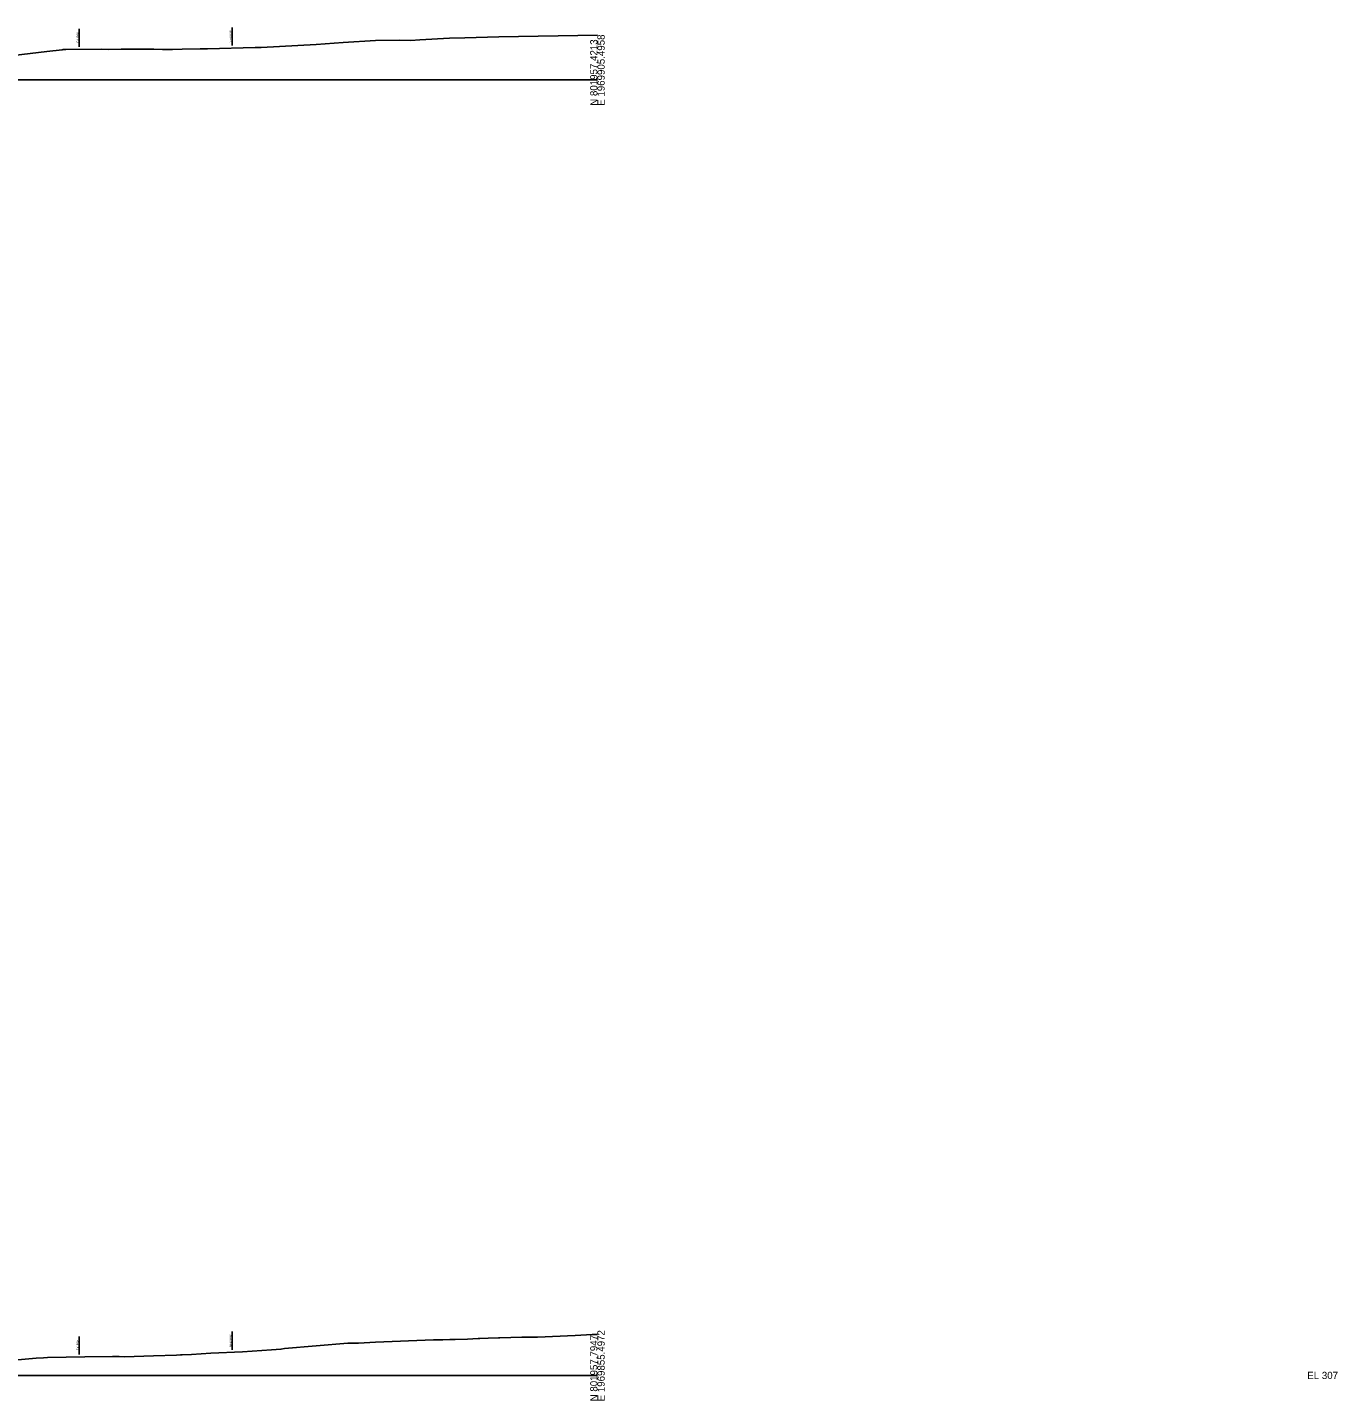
# Model space of a CAD drawing. Extents: x -4026 to 9638, y -10 to 19609.
# Drawn here: x 5480 to 5986, y 16490 to 17020 of the extents above; entities that cross this region are included whole.
import ezdxf

# ---------------------------------------------------------------- set-up
doc = ezdxf.new("R2010")
doc.units = 0
for name, color, linetype in [('RD_GPK_XS_Cell', 7, 'Continuous'), ('RD_XS_ExGround', 7, 'Continuous'), ('RD_XS_ExRW', 7, 'Continuous'), ('RD_XS_NewRW', 7, 'Continuous')]:
    doc.layers.add(name, color=color, linetype=linetype)

msp = doc.modelspace()

# ---------------------------------------------------------------- linework, layer by layer
at = {"layer": 'RD_GPK_XS_Cell'}
for p, q in [((5350, 17000), (5700, 17000)), ((5350, 16500), (5700, 16500))]:
    msp.add_line(p, q, dxfattribs=at)
at = {"layer": 'RD_XS_ExGround'}
for points in [[(5474.6, 17009.33), (5487.42, 17010.95), (5493.44, 17011.64), (5493.77, 17011.68), (5494.76, 17011.69), (5508.76, 17011.79), (5511.22, 17011.74), (5516.16, 17011.81), (5525.06, 17011.81), (5528.79, 17011.8), (5532.17, 17011.76), (5535.98, 17011.69), (5539.72, 17011.83), (5546.63, 17011.95), (5549.5, 17011.95), (5567.85, 17012.45), (5569.29, 17012.5), (5570.25, 17012.51), (5591.43, 17013.68), (5601.88, 17014.46), (5614.36, 17015.16), (5623.63, 17015.25), (5627.92, 17015.22), (5631.41, 17015.43), (5642.87, 17016.13), (5648.85, 17016.24), (5661.94, 17016.61), (5700, 17017.23)], [(5460.43, 16504.59), (5483.3, 16506.69), (5486.21, 16506.82), (5487.78, 16506.88), (5502.17, 16507.12), (5512.79, 16507.31), (5515.43, 16507.26), (5517.46, 16507.22), (5528.61, 16507.54), (5537.47, 16507.84), (5539.06, 16507.9), (5539.68, 16507.93), (5543.35, 16508.12), (5550.8, 16508.56), (5562.97, 16509.05), (5574.21, 16509.87), (5577.8, 16510.07), (5579.27, 16510.36), (5603.66, 16512.42), (5607.79, 16512.44), (5614.3, 16512.88), (5636.67, 16513.79), (5638.72, 16513.76), (5640.32, 16513.77), (5642.99, 16513.82), (5645.09, 16513.81), (5649.87, 16514.03), (5653.96, 16514.19), (5654.65, 16514.22), (5657.83, 16514.34), (5661.78, 16514.53), (5662.36, 16514.57), (5670.88, 16514.75), (5676.88, 16514.8), (5691.41, 16515.46), (5697.94, 16515.74), (5700, 16515.83)]]:
    msp.add_lwpolyline(points, dxfattribs=at)
at = {"layer": 'RD_XS_ExRW'}
for p, q in [((5500, 17012.73), (5500, 17019.73)), ((5500, 16508.08), (5500, 16515.08))]:
    msp.add_line(p, q, dxfattribs=at)
at = {"layer": 'RD_XS_NewRW'}
for p, q in [((5559, 17013.21), (5559, 17020.21)), ((5559, 16509.89), (5559, 16516.89))]:
    msp.add_line(p, q, dxfattribs=at)

# ---------------------------------------------------------------- texts
at = {"layer": 'RD_GPK_XS_Cell'}
for s, p in [('N 801957.4213', (5700, 16990)), ('E 1969905.4958', (5702.8, 16990)), ('E 1969855.4972', (5702.8, 16490)), ('N 801957.7947', (5700, 16490))]:
    msp.add_text(s, height=2.8, rotation=90, dxfattribs=at).set_placement(p)
msp.add_text('EL 307', height=2.8, dxfattribs=at).set_placement((5974, 16498.6))
at = {"layer": 'RD_XS_ExRW'}
for p in [(5499.75, 17014.41), (5499.75, 16509.76)]:
    msp.add_text('EX. R/W ', height=0.75, rotation=90, dxfattribs=at).set_placement(p)
at = {"layer": 'RD_XS_NewRW'}
for p in [(5558.75, 17014.36), (5558.75, 16511.04)]:
    msp.add_text('NEW R/W ', height=0.75, rotation=90, dxfattribs=at).set_placement(p)

doc.saveas('drawing.dxf')
